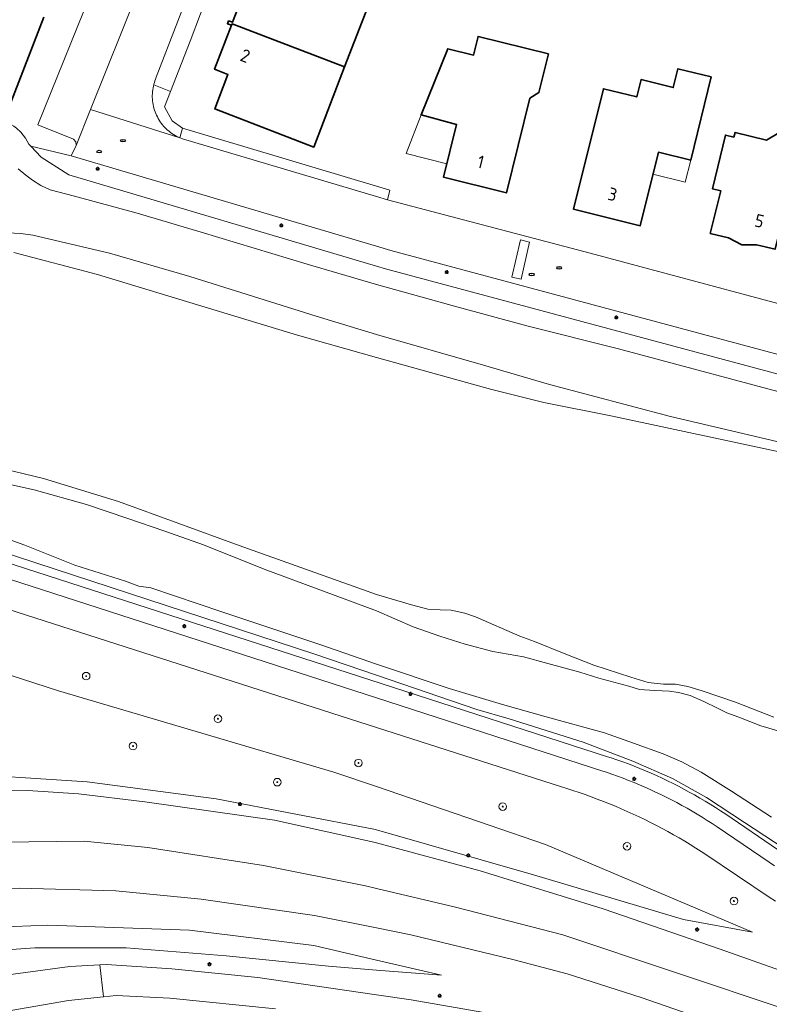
# Model space of a CAD drawing. Header units: metres. Extents: x 152610 to 160096, y 456114 to 462495.
# Tile 850 of 938: x 157963 to 158041, y 461591 to 461695. Entities that reach past the tile are written whole.
import ezdxf
from ezdxf.enums import TextEntityAlignment as Align

# ---------------------------------------------------------------- set-up
doc = ezdxf.new("R2010")
doc.units = ezdxf.units.M
doc.header["$LTSCALE"] = 0.5
doc.layers.get('0').update_dxf_attribs({"linetype": 'CONTINUOUS'})
for name, color, linetype, lineweight in [('B-PV-GR-BEPLANTING_CULTUUR_BOSPLANTSOEN-GV', 251, 'CONTINUOUS', 18), ('B-PV-GR-BOOM-S', 251, 'CONTINUOUS', 25), ('B-PV-GW-TALUD_KRUIN-G', 251, 'CONTINUOUS', 18), ('B-PV-IE-MEUBILAIR-S', 251, 'CONTINUOUS', 25), ('B-PV-OG-BEBOUWING-GV', 6, 'CONTINUOUS', 35), ('B-PV-OG-BEBOUWING-T18', 1, 'CONTINUOUS', 18), ('B-PV-OG-BEBOUWING_OVERBOUWING-GV', 251, 'CONTINUOUS', 18), ('B-PV-OG-TERREIN_BEGROEID-GV', 251, 'CONTINUOUS', 18), ('B-PV-OG-TERREIN_OEVER-GV', 251, 'CONTINUOUS', 18), ('B-PV-OG-WATER_SLOOT-GV', 251, 'CONTINUOUS', 18), ('B-PV-VH-GESLOTENVERHARDING_ASFALT-GV', 251, 'CONTINUOUS', 18), ('B-PV-VH-OPENVERHARDING_BETONSTRAATSTEEN-GV', 251, 'CONTINUOUS', 18), ('B-PV-VH-OPENVERHARDING_TEGEL-GV', 251, 'CONTINUOUS', 18), ('B-XX-OG-TERREIN_CULTUURSCHEIDING-GV', 252, 'CONTINUOUS', 18)]:
    doc.layers.add(name, color=color, linetype=linetype, lineweight=lineweight)
doc.styles.add('NLCS-ISO', font='NLCS-ISO.ttf')
doc.styles.add('NLCS-ISO-M750-T18', font='NLCS-ISO.ttf', dxfattribs={"height": 1.35})

# ---------------------------------------------------------------- blocks, each defined once
blk = doc.blocks.new('SIE-MEUBILAIR_PAAL_LICHTMAST-SO')
for points in [[(-0.62, 0), (-1, 0)], [(-0.71, 0.71), (-0.44, 0.44)], [(0, 1), (0, 0.62)], [(0.44, 0.44), (0.71, 0.71)], [(1, 0), (0.62, 0)], [(-0.71, -0.71), (-0.44, -0.44)], [(0, -0.62), (0, -1)], [(0.44, -0.44), (0.71, -0.71)]]:
    blk.add_lwpolyline(points)
blk.add_circle((0, 0), 0.5)
blk = doc.blocks.new('SIE-MEUBILAIR_PUT_RIOOLPUT-SO')
blk.add_ellipse((0, 0), major_axis=(1.25, 0), ratio=0.54)
at = {"style": 'NLCS-ISO'}
blk.add_text('ri', height=0.75, dxfattribs=at).set_placement((-0.04, 0.07), align=Align.MIDDLE_CENTER)
blk = doc.blocks.new('SGR-BOOM_GBKN-SO')
at = {"linetype": 'ByBlock', "lineweight": 18}
h = blk.add_hatch(color=0, dxfattribs=at)
h.dxf.hatch_style = 1
edge = h.paths.add_edge_path()
edge.add_arc((0, 0), 0.25, 0, 360)
at = {"color": 0, "linetype": 'ByBlock', "lineweight": 18}
for radius in [2, 0.25]:
    blk.add_circle((0, 0), radius, dxfattribs=at)
at = {"color": 0, "linetype": 'ByBlock', "lineweight": 18, "style": 'NLCS-ISO'}
blk.add_attdef('SOORT', (2.5, 0), '', height=1.5, dxfattribs=at)

msp = doc.modelspace()

# ---------------------------------------------------------------- linework, layer by layer
at = {"layer": 'B-PV-GR-BEPLANTING_CULTUUR_BOSPLANTSOEN-GV', "flags": 128}
for points in [[(158042.923, 461649.089), (158024.768, 461652.982), (158017.571, 461654.409), (158011.971, 461655.826), (158000, 461659.125), (157991.705, 461661.494), (157970.728, 461667.833), (157961.921, 461670.159)], [(157959.812, 461647.695), (157965.063, 461646.443), (157972.917, 461644.047), (157985.57, 461639.414), (158000, 461634.299), (158003.666, 461633.184), (158005.38, 461632.734), (158006.668, 461632.677), (158007.82, 461632.632), (158009.261, 461632.319), (158010.37, 461631.936), (158015.043, 461629.911), (158016.561, 461629.342), (158019.698, 461628.081), (158022.805, 461626.873), (158026.69, 461625.627), (158028.517, 461625.07), (158030.107, 461624.887), (158031.39, 461624.866), (158032.671, 461624.637), (158034.166, 461624.187), (158037.671, 461622.984), (158041.692, 461621.429)]]:
    msp.add_lwpolyline(points, dxfattribs=at)
at = {"layer": 'B-PV-GW-TALUD_KRUIN-G', "flags": 128}
for points in [[(157944.26, 461615.715), (157948.933, 461615.817), (157954.524, 461615.63), (157969.64, 461614.642), (157983.159, 461612.851), (157999.879, 461609.638), (158000, 461609.603), (158016.488, 461604.877), (158032.222, 461600.195), (158039.446, 461598.857)], [(158006.818, 461594.36), (158000, 461595.95), (157993.436, 461597.48), (157980.367, 461599.093), (157965.512, 461599.616), (157951.193, 461599.033), (157943.061, 461598.99), (157939.942, 461599.581)]]:
    msp.add_lwpolyline(points, dxfattribs=at)
at = {"layer": 'B-PV-OG-BEBOUWING-GV', "flags": 128}
msp.add_lwpolyline([(157959.117, 461738.556), (157942.22, 461694.546), (157942.815, 461694.309), (157943.042, 461694.918), (157959.75, 461682.794), (157959.612, 461682.38), (157960.207, 461682.154), (157960.867, 461683.873), (157965.07, 461694.823)], dxfattribs=at)
for points in [[(157999.529, 461697.104), (157989.117, 461701.099), (157988.076, 461698.384), (157986.67, 461698.906), (157984.886, 461694.286), (157984.475, 461694.44), (157984.36, 461694.135), (157984.778, 461693.98), (157984.834, 461694.125), (157996.651, 461689.601)], [(157996.651, 461689.601), (157984.834, 461694.125), (157984.778, 461693.98), (157983.007, 461689.362), (157984.404, 461688.826), (157983.018, 461685.206), (157993.431, 461681.207)], [(158018.031, 461690.989), (158010.657, 461692.799), (158010.177, 461690.847), (158007.468, 461691.512), (158004.679, 461684.578), (158008.392, 461683.574), (158007.033, 461678.038), (158013.654, 461676.416), (158016.071, 461686.329), (158017.038, 461686.917)], [(158035.125, 461688.556), (158031.631, 461689.411), (158031.145, 461687.442), (158027.756, 461688.274), (158027.315, 461686.459), (158023.802, 461687.318), (158020.677, 461674.687), (158027.667, 461672.957), (158029.572, 461680.661), (158032.968, 461679.823)], [(158049.046, 461686.116), (158043.418, 461687.529), (158042.212, 461682.698), (158040.923, 461681.932), (158037.618, 461682.735), (158037.493, 461682.252), (158036.619, 461682.46), (158035.25, 461676.84), (158036.114, 461676.63), (158035.023, 461672.155), (158036.949, 461671.676), (158038.324, 461670.935), (158039.873, 461670.952), (158041.816, 461670.487), (158043.532, 461677.501), (158046.744, 461676.714)]]:
    msp.add_lwpolyline(points, close=True, dxfattribs=at)
at = {"layer": 'B-PV-OG-BEBOUWING_OVERBOUWING-GV', "flags": 128}
for points in [[(158008.392, 461683.574), (158004.679, 461684.578), (158003.109, 461680.513), (158007.379, 461679.448)], [(158032.968, 461679.823), (158029.572, 461680.661), (158029.001, 461678.35), (158032.397, 461677.518)]]:
    msp.add_lwpolyline(points, close=True, dxfattribs=at)
at = {"layer": 'B-PV-OG-TERREIN_BEGROEID-GV', "flags": 128}
for points in [[(158044.625, 461658.79), (158001.492, 461670.363), (158000, 461670.805), (157967.961, 461680.294), (157963.706, 461681.315), (157964.804, 461680.136), (157967.725, 461678.277), (158000, 461668.719), (158000.949, 461668.438), (158044.107, 461656.858)], [(157945.609, 461642.683), (158000.492, 461624.954), (158024.252, 461617.277), (158024.628, 461617.154), (158025.233, 461616.948), (158025.836, 461616.733), (158026.434, 461616.512), (158027.032, 461616.283), (158027.626, 461616.045), (158028.217, 461615.8), (158028.804, 461615.548), (158029.389, 461615.287), (158029.97, 461615.02), (158030.546, 461614.745), (158031.121, 461614.463), (158031.691, 461614.172), (158032.257, 461613.876), (158032.819, 461613.571), (158033.378, 461613.259), (158033.932, 461612.941), (158034.483, 461612.614), (158035.028, 461612.282), (158035.57, 461611.942), (158036.108, 461611.594), (158036.638, 461611.24), (158042.082, 461607.537)], [(158043.879, 461606.926), (158038.623, 461610.372), (158034.629, 461612.995), (158031.055, 461614.988), (158026.899, 461616.817), (158021.698, 461618.784), (158013.904, 461621.229), (158010.517, 461622.212), (158000, 461625.809), (157993.524, 461628.024), (157950.525, 461642.073)], [(158041.859, 461602.136), (158041.187, 461602.554), (158034.566, 461607.006), (158034.071, 461607.329), (158033.498, 461607.695), (158032.92, 461608.053), (158032.339, 461608.405), (158031.753, 461608.75), (158031.163, 461609.088), (158030.569, 461609.419), (158029.972, 461609.743), (158029.37, 461610.06), (158028.765, 461610.37), (158028.156, 461610.673), (158027.544, 461610.969), (158026.928, 461611.257), (158026.309, 461611.538), (158025.687, 461611.812), (158025.062, 461612.079), (158024.433, 461612.338), (158023.802, 461612.589), (158023.167, 461612.834), (158022.53, 461613.071), (158021.89, 461613.3), (158021.247, 461613.521), (158020.602, 461613.736), (158019.954, 461613.942), (158019.304, 461614.141), (158000, 461620.329), (157937.733, 461640.29)], [(157938.966, 461633.13), (157966.622, 461624.176), (157995.531, 461615.669), (158000, 461614.138), (158017.72, 461608.069), (158039.446, 461598.857), (158032.222, 461600.195), (158016.488, 461604.877), (158000, 461609.603), (157999.879, 461609.638), (157983.159, 461612.851), (157969.64, 461614.642), (157954.524, 461615.63)], [(157957.756, 461613.787), (157963.397, 461613.74), (157968.735, 461613.384), (157975.677, 461612.558), (157989.304, 461610.608), (157999.717, 461608.319), (158000, 461608.243), (158010.858, 461605.315), (158023.775, 461601.309), (158036.072, 461597.085), (158058.517, 461589.171)], [(158033.73, 461589.947), (158027.774, 461592.024), (158020.015, 461594.508), (158014.304, 461596.024), (158003.597, 461598.585), (158000, 461599.313), (157993.488, 461600.632), (157981.605, 461602.344), (157972.651, 461603.204), (157962.54, 461603.476)], [(157954.851, 461596.56), (157964.147, 461597.239), (157973.736, 461597.219), (157984.237, 461596.391), (157994.97, 461595.294), (158000, 461594.898), (158006.818, 461594.36), (158000, 461595.95), (157993.436, 461597.48), (157980.367, 461599.093), (157965.512, 461599.616), (157951.193, 461599.033)], [(157951.193, 461599.033), (157965.512, 461599.616), (157980.367, 461599.093), (157993.436, 461597.48), (158000, 461595.95), (158006.818, 461594.36), (158000, 461594.898), (157994.97, 461595.294), (157984.237, 461596.391), (157973.736, 461597.219), (157964.147, 461597.239), (157954.851, 461596.56)], [(157953.813, 461593.396), (157967.826, 461595.27), (157970.967, 461595.452), (157971.664, 461595.493), (157978.529, 461595.02), (157987.55, 461594.104), (158000, 461592.308), (158003.622, 461591.786), (158016.101, 461589.607)], [(157989.414, 461590.834), (157978.322, 461591.964), (157972.674, 461592.218), (157971.35, 461592.084), (157967.677, 461591.712), (157959.177, 461590.25)]]:
    msp.add_lwpolyline(points, dxfattribs=at)
msp.add_lwpolyline([(157966.622, 461624.176), (157938.966, 461633.13), (157944.26, 461615.715), (157948.933, 461615.817), (157954.524, 461615.63), (157969.64, 461614.642), (157983.159, 461612.851), (157999.879, 461609.638), (158000, 461609.603), (158016.488, 461604.877), (158032.222, 461600.195), (158039.446, 461598.857), (158017.72, 461608.069), (158000, 461614.138), (157995.531, 461615.669)], close=True, dxfattribs=at)
at = {"layer": 'B-PV-OG-TERREIN_OEVER-GV', "flags": 128}
for points in [[(158044.107, 461656.858), (158000.949, 461668.438), (158000, 461668.719), (157967.725, 461678.277), (157964.804, 461680.136), (157963.706, 461681.315), (157963.525, 461681.509), (157963.146, 461682.131), (157962.664, 461682.776), (157962.232, 461683.189)], [(157962.401, 461678.931), (157963.209, 461678.24), (157963.883, 461677.725), (157964.784, 461677.172), (157965.765, 461676.708), (157968.287, 461676.051), (157974.878, 461674.258), (157981.586, 461672.275), (157992.713, 461668.912), (158000, 461666.788), (158008.188, 461664.509), (158015.775, 461662.451), (158025.403, 461660.061), (158039.1, 461656.359), (158047.589, 461654.109)], [(158042.592, 461650.187), (158030.84, 461652.963), (158018.139, 461656.3), (158011.235, 461658.326), (158000, 461661.534), (157993.679, 461663.471), (157980.411, 461667.64), (157971.978, 461670.064), (157963.947, 461671.957), (157962.662, 461672.134), (157961.284, 461672.204)], [(157961.921, 461670.159), (157970.728, 461667.833), (157991.705, 461661.494), (158000, 461659.125), (158011.971, 461655.826), (158017.571, 461654.409), (158024.768, 461652.982), (158042.923, 461649.089)], [(158041.692, 461621.429), (158037.671, 461622.984), (158034.166, 461624.187), (158032.671, 461624.637), (158031.39, 461624.866), (158030.107, 461624.887), (158028.517, 461625.07), (158026.69, 461625.627), (158022.805, 461626.873), (158019.698, 461628.081), (158016.561, 461629.342), (158015.043, 461629.911), (158010.37, 461631.936), (158009.261, 461632.319), (158007.82, 461632.632), (158006.668, 461632.677), (158005.38, 461632.734), (158003.666, 461633.184), (158000, 461634.299), (157985.57, 461639.414), (157972.917, 461644.047), (157965.063, 461646.443), (157959.812, 461647.695)], [(157959.279, 461646.296), (157964.06, 461645.255), (157969.579, 461643.732), (157973.911, 461642.249), (157977.779, 461640.939), (157981.852, 461639.482), (157988.2, 461636.951), (158000, 461632.564), (158003.853, 461630.884), (158006.64, 461629.902), (158009.303, 461629.078), (158012.198, 461628.322), (158015.416, 461627.749), (158017.991, 461627.035), (158021.334, 461626.144), (158023.326, 461625.509), (158026.469, 461624.657), (158027.609, 461624.329), (158029.188, 461624.227), (158030.736, 461624.131), (158031.689, 461623.989), (158032.902, 461623.692), (158034.348, 461623.062), (158035.795, 461622.348), (158036.776, 461621.877), (158038.017, 461621.409), (158040.342, 461620.526), (158044.028, 461619.42)], [(157950.525, 461642.073), (157993.524, 461628.024), (158000, 461625.809), (158010.517, 461622.212), (158013.904, 461621.229), (158021.698, 461618.784), (158026.899, 461616.817), (158031.055, 461614.988), (158034.629, 461612.995), (158038.623, 461610.372), (158043.879, 461606.926)], [(158041.433, 461610.94), (158037.253, 461613.65), (158034.071, 461615.663), (158032.046, 461616.743), (158030.069, 461617.571), (158026.973, 461618.707), (158023.907, 461619.787), (158017.818, 461621.464), (158013.22, 461622.74), (158007.638, 461624.412), (158000, 461626.983), (157994.059, 461629.051), (157983.782, 461632.474), (157976.303, 461634.973), (157975.041, 461635.166), (157973.643, 461635.676), (157968.343, 461637.376), (157963.082, 461639.457), (157958.497, 461641.087)]]:
    msp.add_lwpolyline(points, dxfattribs=at)
at = {"layer": 'B-PV-OG-WATER_SLOOT-GV', "flags": 128}
for points in [[(158047.589, 461654.109), (158039.1, 461656.359), (158025.403, 461660.061), (158015.775, 461662.451), (158008.188, 461664.509), (158000, 461666.788), (157992.713, 461668.912), (157981.586, 461672.275), (157974.878, 461674.258), (157968.287, 461676.051), (157965.765, 461676.708), (157964.784, 461677.172), (157963.883, 461677.725), (157963.209, 461678.24), (157962.401, 461678.931)], [(157961.284, 461672.204), (157962.662, 461672.134), (157963.947, 461671.957), (157971.978, 461670.064), (157980.411, 461667.64), (157993.679, 461663.471), (158000, 461661.534), (158011.235, 461658.326), (158018.139, 461656.3), (158030.84, 461652.963), (158042.592, 461650.187)], [(158044.028, 461619.42), (158040.342, 461620.526), (158038.017, 461621.409), (158036.776, 461621.877), (158035.795, 461622.348), (158034.348, 461623.062), (158032.902, 461623.692), (158031.689, 461623.989), (158030.736, 461624.131), (158029.188, 461624.227), (158027.609, 461624.329), (158026.469, 461624.657), (158023.326, 461625.509), (158021.334, 461626.144), (158017.991, 461627.035), (158015.416, 461627.749), (158012.198, 461628.322), (158009.303, 461629.078), (158006.64, 461629.902), (158003.853, 461630.884), (158000, 461632.564), (157988.2, 461636.951), (157981.852, 461639.482), (157977.779, 461640.939), (157973.911, 461642.249), (157969.579, 461643.732), (157964.06, 461645.255), (157959.279, 461646.296)], [(157958.497, 461641.087), (157963.082, 461639.457), (157968.343, 461637.376), (157973.643, 461635.676), (157975.041, 461635.166), (157976.303, 461634.973), (157983.782, 461632.474), (157994.059, 461629.051), (158000, 461626.983), (158007.638, 461624.412), (158013.22, 461622.74), (158017.818, 461621.464), (158023.907, 461619.787), (158026.973, 461618.707), (158030.069, 461617.571), (158032.046, 461616.743), (158034.071, 461615.663), (158037.253, 461613.65), (158041.433, 461610.94)]]:
    msp.add_lwpolyline(points, dxfattribs=at)
at = {"layer": 'B-PV-VH-GESLOTENVERHARDING_ASFALT-GV', "flags": 128}
for points in [[(158041.771, 461605.838), (158041.202, 461606.201), (158035.745, 461609.913), (158035.23, 461610.256), (158034.71, 461610.592), (158034.186, 461610.921), (158033.658, 461611.243), (158033.125, 461611.559), (158032.589, 461611.867), (158032.048, 461612.169), (158031.504, 461612.464), (158030.956, 461612.751), (158030.405, 461613.032), (158029.849, 461613.305), (158029.291, 461613.571), (158028.729, 461613.83), (158028.163, 461614.082), (158027.595, 461614.326), (158027.023, 461614.563), (158026.448, 461614.793), (158025.87, 461615.015), (158025.29, 461615.229), (158024.707, 461615.437), (158024.121, 461615.636), (158023.756, 461615.756), (158000, 461623.431), (157945.104, 461641.165)], [(157937.733, 461640.29), (158000, 461620.329), (158019.304, 461614.141), (158019.954, 461613.942), (158020.602, 461613.736), (158021.247, 461613.521), (158021.89, 461613.3), (158022.53, 461613.071), (158023.167, 461612.834), (158023.802, 461612.589), (158024.433, 461612.338), (158025.062, 461612.079), (158025.687, 461611.812), (158026.309, 461611.538), (158026.928, 461611.257), (158027.544, 461610.969), (158028.156, 461610.673), (158028.765, 461610.37), (158029.37, 461610.06), (158029.972, 461609.743), (158030.569, 461609.419), (158031.163, 461609.088), (158031.753, 461608.75), (158032.339, 461608.405), (158032.92, 461608.053), (158033.498, 461607.695), (158034.071, 461607.329), (158034.566, 461607.006), (158041.187, 461602.554), (158041.859, 461602.136)], [(158058.517, 461589.171), (158036.072, 461597.085), (158023.775, 461601.309), (158010.858, 461605.315), (158000, 461608.243), (157999.717, 461608.319), (157989.304, 461610.608), (157975.677, 461612.558), (157968.735, 461613.384), (157963.397, 461613.74), (157957.756, 461613.787), (157954.514, 461613.721), (157954.514, 461608.501), (157960.616, 461608.3), (157969.306, 461608.411), (157975.99, 461607.743), (157988.134, 461605.849), (157998.828, 461603.732), (158000, 461603.456), (158008.298, 461601.504), (158019.555, 461598.599), (158054.708, 461586.863)], [(158054.708, 461586.863), (158019.555, 461598.599), (158008.298, 461601.504), (158000, 461603.456), (157998.828, 461603.732), (157988.134, 461605.849), (157975.99, 461607.743), (157969.306, 461608.411), (157960.616, 461608.3), (157954.514, 461608.501), (157954.641, 461603.284), (157962.54, 461603.476), (157972.651, 461603.204), (157981.605, 461602.344), (157993.488, 461600.632), (158000, 461599.313), (158003.597, 461598.585), (158014.304, 461596.024), (158020.015, 461594.508), (158027.774, 461592.024), (158033.73, 461589.947)], [(158016.101, 461589.607), (158003.622, 461591.786), (158000, 461592.308), (157987.55, 461594.104), (157978.529, 461595.02), (157971.664, 461595.493), (157970.967, 461595.452), (157971.35, 461592.084), (157972.674, 461592.218), (157978.322, 461591.964), (157989.414, 461590.834)]]:
    msp.add_lwpolyline(points, dxfattribs=at)
msp.add_lwpolyline([(157971.35, 461592.084), (157970.967, 461595.452), (157967.826, 461595.27), (157953.813, 461593.396), (157954.246, 461589.719), (157955.292, 461589.812), (157959.177, 461590.25), (157967.677, 461591.712)], close=True, dxfattribs=at)
at = {"layer": 'B-PV-VH-OPENVERHARDING_BETONSTRAATSTEEN-GV', "flags": 128}
for points in [[(157974.979, 461697.637), (157969.977, 461685.147), (157979.357, 461682.174), (157979.211, 461682.239), (157979.036, 461682.326), (157978.865, 461682.42), (157978.697, 461682.52), (157978.534, 461682.627), (157978.376, 461682.741), (157978.222, 461682.862), (157978.073, 461682.988), (157977.929, 461683.121), (157977.791, 461683.259), (157977.659, 461683.403), (157977.533, 461683.552), (157977.413, 461683.706), (157977.3, 461683.865), (157977.193, 461684.029), (157977.093, 461684.196), (157977, 461684.368), (157976.914, 461684.543), (157976.835, 461684.722), (157976.764, 461684.904), (157976.699, 461685.089), (157976.643, 461685.276), (157976.595, 461685.465), (157976.554, 461685.656), (157976.521, 461685.848), (157976.496, 461686.042), (157976.479, 461686.236), (157976.47, 461686.432), (157976.468, 461686.627), (157976.475, 461686.822), (157976.49, 461687.017), (157976.513, 461687.211), (157976.544, 461687.404), (157976.582, 461687.595), (157976.618, 461687.744), (157976.629, 461687.785), (157976.683, 461687.973), (157976.745, 461688.158), (157976.814, 461688.34), (157976.891, 461688.52), (157981.434, 461700.319)], [(158046.566, 461663.602), (158022.426, 461670.071), (158001.134, 461675.67), (158000, 461676.007), (157979.634, 461682.065), (157979.571, 461682.088), (157979.39, 461682.16), (157979.357, 461682.174), (157969.977, 461685.147), (157968.469, 461681.381), (157967.961, 461680.294), (158000, 461670.805), (158001.492, 461670.363), (158044.625, 461658.79)]]:
    msp.add_lwpolyline(points, dxfattribs=at)
for points in [[(157974.388, 461697.452), (157970.631, 461698.898), (157964.446, 461683.548), (157968.189, 461682.034), (157968.459, 461681.763), (157968.469, 461681.381), (157969.977, 461685.147), (157974.979, 461697.637), (157974.714, 461697.447)], [(157978.377, 461687.026), (157976.618, 461687.744), (157976.582, 461687.595), (157976.544, 461687.404), (157976.513, 461687.211), (157976.49, 461687.017), (157976.475, 461686.822), (157976.468, 461686.627), (157976.47, 461686.432), (157976.479, 461686.236), (157976.496, 461686.042), (157976.521, 461685.848), (157976.554, 461685.656), (157976.595, 461685.465), (157976.643, 461685.276), (157976.699, 461685.089), (157976.764, 461684.904), (157976.835, 461684.722), (157976.914, 461684.543), (157977, 461684.368), (157977.093, 461684.196), (157977.193, 461684.029), (157977.3, 461683.865), (157977.413, 461683.706), (157977.533, 461683.552), (157977.659, 461683.403), (157977.791, 461683.259), (157977.929, 461683.121), (157978.073, 461682.988), (157978.222, 461682.862), (157978.376, 461682.741), (157978.534, 461682.627), (157978.697, 461682.52), (157978.865, 461682.42), (157979.036, 461682.326), (157979.211, 461682.239), (157979.357, 461682.174), (157979.651, 461683.178), (157978.541, 461683.964), (157977.748, 461685.414)], [(158014.211, 461667.559), (158015.094, 461671.46), (158016.069, 461671.24), (158015.187, 461667.338)], [(158016.069, 461671.24), (158015.094, 461671.46), (158014.211, 461667.559), (158015.187, 461667.338)]]:
    msp.add_lwpolyline(points, close=True, dxfattribs=at)
at = {"layer": 'B-PV-VH-OPENVERHARDING_TEGEL-GV', "flags": 128}
for points in [[(157995.3, 461736.963), (157993.371, 461737.439), (157989.834, 461725.201), (157987.363, 461717.351), (157984.234, 461708.063), (157981.434, 461700.319), (157976.891, 461688.52), (157976.814, 461688.34), (157976.745, 461688.158), (157976.683, 461687.973), (157976.629, 461687.785), (157976.618, 461687.744), (157978.377, 461687.026), (157980.437, 461692.307), (157984.794, 461703.82), (157986.6, 461708.885), (157988.743, 461715.35), (157991.838, 461725.1)], [(158000, 461677.09), (157979.651, 461683.178), (157979.357, 461682.174), (157979.39, 461682.16), (157979.571, 461682.088), (157979.634, 461682.065), (158000, 461676.007), (158001.134, 461675.67), (158001.379, 461676.677)]]:
    msp.add_lwpolyline(points, close=True, dxfattribs=at)
for points in [[(157965.07, 461694.823), (157960.867, 461683.873), (157961.71, 461683.52), (157961.949, 461683.392), (157962.232, 461683.189), (157962.664, 461682.776), (157963.146, 461682.131), (157963.525, 461681.509), (157963.706, 461681.315), (157967.961, 461680.294), (157968.469, 461681.381), (157968.459, 461681.763), (157968.189, 461682.034), (157964.446, 461683.548), (157970.631, 461698.898)], [(158042.082, 461607.537), (158036.638, 461611.24), (158036.108, 461611.594), (158035.57, 461611.942), (158035.028, 461612.282), (158034.483, 461612.614), (158033.932, 461612.941), (158033.378, 461613.259), (158032.819, 461613.571), (158032.257, 461613.876), (158031.691, 461614.172), (158031.121, 461614.463), (158030.546, 461614.745), (158029.97, 461615.02), (158029.389, 461615.287), (158028.804, 461615.548), (158028.217, 461615.8), (158027.626, 461616.045), (158027.032, 461616.283), (158026.434, 461616.512), (158025.836, 461616.733), (158025.233, 461616.948), (158024.628, 461617.154), (158024.252, 461617.277), (158000.492, 461624.954), (157945.609, 461642.683)], [(157945.104, 461641.165), (158000, 461623.431), (158023.756, 461615.756), (158024.121, 461615.636), (158024.707, 461615.437), (158025.29, 461615.229), (158025.87, 461615.015), (158026.448, 461614.793), (158027.023, 461614.563), (158027.595, 461614.326), (158028.163, 461614.082), (158028.729, 461613.83), (158029.291, 461613.571), (158029.849, 461613.305), (158030.405, 461613.032), (158030.956, 461612.751), (158031.504, 461612.464), (158032.048, 461612.169), (158032.589, 461611.867), (158033.125, 461611.559), (158033.658, 461611.243), (158034.186, 461610.921), (158034.71, 461610.592), (158035.23, 461610.256), (158035.745, 461609.913), (158041.202, 461606.201), (158041.771, 461605.838)]]:
    msp.add_lwpolyline(points, dxfattribs=at)
at = {"layer": 'B-XX-OG-TERREIN_CULTUURSCHEIDING-GV'}
for points in [[(158033.73, 461589.947), (158027.774, 461592.024), (158020.015, 461594.508), (158014.304, 461596.024), (158003.597, 461598.585), (158000, 461599.313), (157993.488, 461600.632), (157981.605, 461602.344), (157972.651, 461603.204), (157962.54, 461603.476)], [(157951.193, 461599.033), (157965.512, 461599.616), (157980.367, 461599.093), (157993.436, 461597.48), (158000, 461595.95), (158006.818, 461594.36), (158000, 461594.898), (157994.97, 461595.294), (157984.237, 461596.391), (157973.736, 461597.219), (157964.147, 461597.239), (157954.851, 461596.56)], [(157953.813, 461593.396), (157967.826, 461595.27), (157970.967, 461595.452), (157971.664, 461595.493), (157978.529, 461595.02), (157987.55, 461594.104), (158000, 461592.308), (158003.622, 461591.786), (158016.101, 461589.607)]]:
    msp.add_lwpolyline(points, dxfattribs=at)

# ---------------------------------------------------------------- block references
at = {"layer": 'B-PV-GR-BOOM-S', "xscale": 0.2, "yscale": 0.2, "zscale": 0.2}
for p in [(157969.529, 461625.721), (157983.358, 461621.252), (157974.445, 461618.392), (157998.106, 461616.623), (157989.58, 461614.603), (158013.248, 461612.045), (158026.299, 461607.888), (158037.512, 461602.128)]:
    msp.add_blockref('SGR-BOOM_GBKN-SO', p, dxfattribs=at)
at = {"layer": 'B-PV-IE-MEUBILAIR-S', "xscale": 0.2, "yscale": 0.2, "zscale": 0.2}
for name, p in [('SIE-MEUBILAIR_PUT_RIOOLPUT-SO', (157973.393, 461681.874)), ('SIE-MEUBILAIR_PUT_RIOOLPUT-SO', (157970.904, 461680.728)), ('SIE-MEUBILAIR_PAAL_LICHTMAST-SO', (157970.734, 461678.933)), ('SIE-MEUBILAIR_PAAL_LICHTMAST-SO', (157990.004, 461672.991)), ('SIE-MEUBILAIR_PAAL_LICHTMAST-SO', (158007.364, 461668.099)), ('SIE-MEUBILAIR_PUT_RIOOLPUT-SO', (158016.278, 461667.843)), ('SIE-MEUBILAIR_PUT_RIOOLPUT-SO', (158019.157, 461668.546)), ('SIE-MEUBILAIR_PAAL_LICHTMAST-SO', (158025.161, 461663.346)), ('SIE-MEUBILAIR_PAAL_LICHTMAST-SO', (157979.826, 461630.97)), ('SIE-MEUBILAIR_PAAL_LICHTMAST-SO', (158003.577, 461623.866)), ('SIE-MEUBILAIR_PAAL_LICHTMAST-SO', (158027.05, 461614.947)), ('SIE-MEUBILAIR_PAAL_LICHTMAST-SO', (157985.668, 461612.31)), ('SIE-MEUBILAIR_PAAL_LICHTMAST-SO', (158009.623, 461606.923)), ('SIE-MEUBILAIR_PAAL_LICHTMAST-SO', (158033.652, 461599.148)), ('SIE-MEUBILAIR_PAAL_LICHTMAST-SO', (157982.478, 461595.516)), ('SIE-MEUBILAIR_PAAL_LICHTMAST-SO', (158006.618, 461592.205))]:
    msp.add_blockref(name, p, dxfattribs=at)

# ---------------------------------------------------------------- texts
at = {"layer": 'B-PV-OG-BEBOUWING-T18', "style": 'NLCS-ISO-M750-T18'}
for s, rotation, p in [('2', 339, (157986.227, 461690.776)), ('1', 346.2, (158010.938, 461679.655)), ('3', 346.1, (158024.773, 461676.249)), ('5', 346.2, (158040.182, 461673.458))]:
    msp.add_text(s, height=1.35, rotation=rotation, dxfattribs=at).set_placement(p, align=Align.MIDDLE)

doc.saveas('drawing.dxf')
